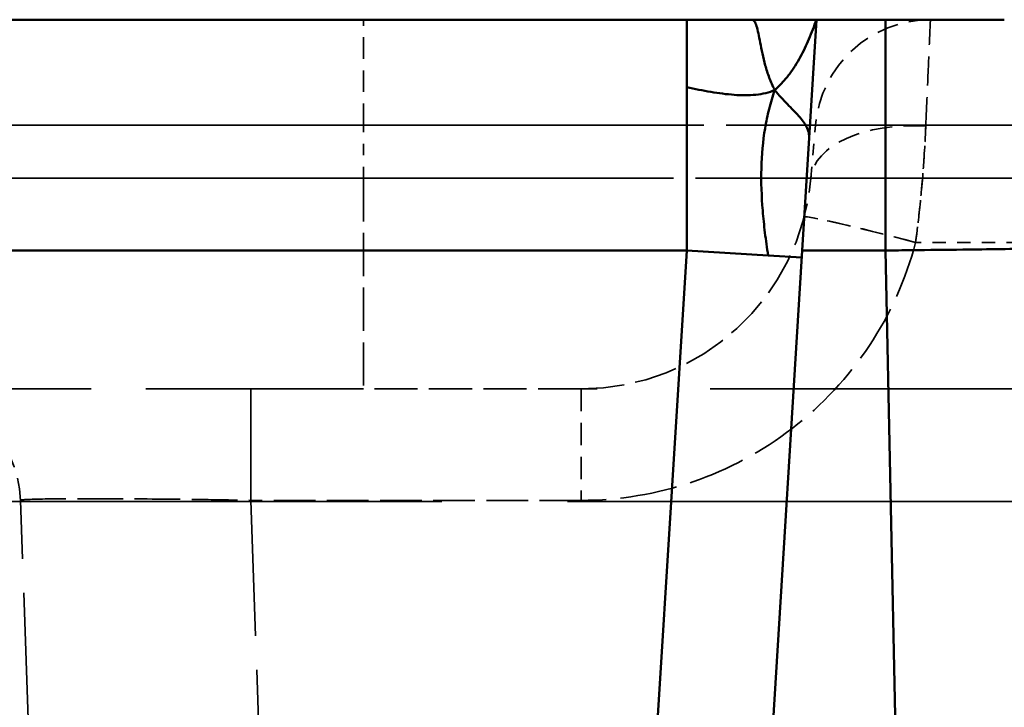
# Model space of a CAD drawing. Header units: millimetres. Extents: x 3367 to 6255, y 2001 to 4216.
# Tile 217 of 656: x 3671.12 to 3679.66, y 2703.73 to 2709.69. Entities that reach past the tile are written whole.
import ezdxf

# ---------------------------------------------------------------- set-up
doc = ezdxf.new("R2010")
doc.units = ezdxf.units.MM
doc.linetypes.add('DASHED', pattern=[0.2067, 0.1654, -0.0413])
for name, color, linetype, lineweight in [('Sichtbare Kanten(DIN)', 7, 'Continuous', 50), ('Sichtbare tangentiale Kanten(DIN)', 7, 'Continuous', 50), ('Verdeckte Kanten(DIN)', 7, 'DASHED', 35), ('Verdeckte tangentiale Kanten(DIN)', 7, 'DASHED', 35)]:
    doc.layers.add(name, color=color, linetype=linetype, lineweight=lineweight)

msp = doc.modelspace()

# ---------------------------------------------------------------- linework, layer by layer
at = {"layer": 'Sichtbare Kanten(DIN)'}
for p, q in [((3676.90479, 2709.68855), (3666.28961, 2709.68855)), ((3676.90479, 2709.68855), (3677.46765, 2709.68855)), ((3677.46765, 2709.68855), (3678.03051, 2709.68855)), ((3677.90671, 2707.68855), (3678.03051, 2709.68855)), ((3678.62853, 2709.68855), (3678.03051, 2709.68855)), ((3676.58765, 2686.37963), (3677.90671, 2707.68855))]:
    msp.add_line(p, q, dxfattribs=at)
for points, knots in [([(3679.65931, 2709.68855), (3679.65919, 2709.68855), (3679.65903, 2709.68855), (3679.65837, 2709.68855), (3679.65768, 2709.68855), (3679.65645, 2709.68855), (3679.6548, 2709.68855), (3679.6515, 2709.68855), (3679.64656, 2709.68855), (3679.63996, 2709.68855), (3679.62677, 2709.68855), (3679.60694, 2709.68855), (3679.58082, 2709.68855), (3679.53954, 2709.68855), (3679.48257, 2709.68855), (3679.41293, 2709.68855), (3679.39459, 2709.68855), (3679.37535, 2709.68855), (3679.35525, 2709.68855), (3679.25887, 2709.68855), (3679.14234, 2709.68855), (3679.01759, 2709.68855), (3678.95505, 2709.68855), (3678.89047, 2709.68855), (3678.82515, 2709.68855), (3678.79248, 2709.68855), (3678.75962, 2709.68855), (3678.72678, 2709.68855), (3678.71036, 2709.68855), (3678.69394, 2709.68855), (3678.67756, 2709.68855), (3678.66119, 2709.68855), (3678.64485, 2709.68855), (3678.62853, 2709.68855)], [0.0026956, 0.0026956, 0.0026956, 0.0026956, 0.0504516, 0.0504516, 0.0504516, 0.1009063, 0.1009063, 0.1009063, 0.2018123, 0.2018123, 0.2018123, 0.4035541, 0.4035541, 0.4035541, 0.7224106, 0.7224106, 0.7224106, 0.8063747, 0.8063747, 0.8063747, 1.2090213, 1.2090213, 1.2090213, 1.4108949, 1.4108949, 1.4108949, 1.5118685, 1.5118685, 1.5118685, 1.5623488, 1.5623488, 1.5623488, 1.6128194, 1.6128194, 1.6128194, 1.6128194]), ([(3677.7774, 2708.95646), (3677.75964, 2708.97473), (3677.74157, 2708.99372), (3677.7232, 2709.01406), (3677.70502, 2709.0342), (3677.68654, 2709.05569), (3677.66845, 2709.07849)], [0.74875332, 0.74875332, 0.74875332, 0.74875332, 0.87500568, 0.87500568, 0.87500568, 1, 1, 1, 1]), ([(3677.96669, 2708.65766), (3677.96782, 2708.6759), (3677.96628, 2708.69356), (3677.96243, 2708.71051), (3677.95857, 2708.72754), (3677.95238, 2708.74386), (3677.94429, 2708.75984), (3677.92803, 2708.79197), (3677.90415, 2708.82272), (3677.87527, 2708.85484), (3677.84646, 2708.8869), (3677.81256, 2708.92028), (3677.7774, 2708.95646)], [0, 0, 0, 0, 0.12391797, 0.12391797, 0.12391797, 0.24842204, 0.24842204, 0.24842204, 0.49883042, 0.49883042, 0.49883042, 0.74875332, 0.74875332, 0.74875332, 0.74875332])]:
    msp.add_open_spline(points, degree=3, knots=knots, dxfattribs=at)
at = {"layer": 'Sichtbare tangentiale Kanten(DIN)'}
for p, q in [((3676.90479, 2709.68855), (3676.90479, 2709.10277)), ((3678.62853, 2709.68855), (3678.62853, 2707.68855)), ((3676.90479, 2709.10277), (3676.90479, 2707.68855)), ((3666.28961, 2707.68855), (3676.90479, 2707.68855)), ((3676.90479, 2707.68855), (3675.91436, 2691.68855)), ((3677.61055, 2707.64486), (3676.90479, 2707.68855)), ((3677.90288, 2707.62677), (3677.61055, 2707.64486)), ((3677.90671, 2707.68855), (3678.62853, 2707.68855)), ((3678.62853, 2707.68855), (3690.21988, 2156.30204))]:
    msp.add_line(p, q, dxfattribs=at)
msp.add_ellipse((3678.89029, 2707.7234), major_axis=(-0.96701, 0.25508), ratio=0.033748, start_param=6.2369114, end_param=6.236967, dxfattribs=at)
for points, knots in [([(3677.66845, 2709.07849), (3677.65021, 2709.11368), (3677.63449, 2709.14985), (3677.62098, 2709.18563), (3677.60733, 2709.22182), (3677.59594, 2709.25764), (3677.58613, 2709.29273), (3677.56647, 2709.36299), (3677.55309, 2709.43032), (3677.54179, 2709.48922), (3677.53065, 2709.54734), (3677.52163, 2709.59739), (3677.51059, 2709.63287), (3677.50513, 2709.65042), (3677.49916, 2709.66436), (3677.49214, 2709.6739), (3677.48512, 2709.68343), (3677.47704, 2709.68855), (3677.46765, 2709.68855)], [0, 0, 0, 0, 0.1248357, 0.1248357, 0.1248357, 0.251088, 0.251088, 0.251088, 0.5039107, 0.5039107, 0.5039107, 0.7533398, 0.7533398, 0.7533398, 0.8767022, 0.8767022, 0.8767022, 1, 1, 1, 1]), ([(3678.03051, 2709.68855), (3678.01956, 2709.66003), (3678.00857, 2709.63144), (3677.99762, 2709.60354), (3677.98658, 2709.57547), (3677.97558, 2709.5481), (3677.96425, 2709.52119), (3677.94145, 2709.46705), (3677.91738, 2709.41476), (3677.88996, 2709.36414), (3677.8625, 2709.31344), (3677.8317, 2709.26441), (3677.79544, 2709.21678), (3677.77739, 2709.19307), (3677.75798, 2709.16972), (3677.73676, 2709.14654), (3677.7157, 2709.12353), (3677.69284, 2709.10068), (3677.66845, 2709.07849)], [0, 0, 0, 0, 0.1238382, 0.1238382, 0.1238382, 0.2485127, 0.2485127, 0.2485127, 0.4994172, 0.4994172, 0.4994172, 0.750712, 0.750712, 0.750712, 0.875791, 0.875791, 0.875791, 1, 1, 1, 1]), ([(3677.66845, 2709.07849), (3677.64368, 2709.06807), (3677.61745, 2709.05962), (3677.58959, 2709.05298), (3677.56233, 2709.0465), (3677.53353, 2709.04176), (3677.50397, 2709.03869), (3677.44384, 2709.03244), (3677.38063, 2709.033), (3677.3165, 2709.0376), (3677.25022, 2709.04237), (3677.18286, 2709.05153), (3677.11409, 2709.06304), (3677.07953, 2709.06882), (3677.0446, 2709.0752), (3677.0098, 2709.08188), (3676.97507, 2709.08854), (3676.94051, 2709.09549), (3676.90479, 2709.10277)], [0, 0, 0, 0, 0.1236117, 0.1236117, 0.1236117, 0.2445008, 0.2445008, 0.2445008, 0.4904473, 0.4904473, 0.4904473, 0.7446721, 0.7446721, 0.7446721, 0.8724648, 0.8724648, 0.8724648, 1, 1, 1, 1]), ([(3677.61055, 2707.64486), (3677.60029, 2707.71188), (3677.59113, 2707.77783), (3677.58327, 2707.84258), (3677.57538, 2707.90754), (3677.56879, 2707.97129), (3677.56367, 2708.03405), (3677.55341, 2708.1597), (3677.54897, 2708.28134), (3677.55188, 2708.40015), (3677.55478, 2708.51837), (3677.56492, 2708.63381), (3677.5839, 2708.74702), (3677.59334, 2708.80334), (3677.60499, 2708.85909), (3677.61906, 2708.91444), (3677.63313, 2708.96974), (3677.64962, 2709.02466), (3677.66845, 2709.07849)], [0, 0, 0, 0, 0.1250252, 0.1250252, 0.1250252, 0.250448, 0.250448, 0.250448, 0.5015989, 0.5015989, 0.5015989, 0.7514941, 0.7514941, 0.7514941, 0.8758044, 0.8758044, 0.8758044, 1, 1, 1, 1]), ([(3678.62853, 2707.68855), (3678.70371, 2707.68933), (3678.92924, 2707.69177), (3679.37832, 2707.69717), (3679.95072, 2707.70525), (3680.52855, 2707.71497), (3681.0125, 2707.72496), (3681.37689, 2707.73484), (3681.57906, 2707.74292), (3681.64849, 2707.74831), (3681.65797, 2707.75077), (3681.65831, 2707.75156)], [0, 0, 0, 0, 0.04762298, 0.14286893, 0.28572194, 0.42858688, 0.57144953, 0.71430686, 0.85714807, 0.95238269, 0.999993, 0.999993, 0.999993, 0.999993])]:
    msp.add_open_spline(points, degree=3, knots=knots, dxfattribs=at)
msp.add_open_spline([(3677.93561, 2708.77574), (3677.93561, 2708.77574), (3677.93562, 2708.77574), (3677.93562, 2708.77574)], degree=3, dxfattribs=at)
at = {"layer": 'Verdeckte Kanten(DIN)', "ltscale": 0.352825}
msp.add_line((3677.9818, 2708.31424), (3678.02218, 2708.77571), dxfattribs=at)
at = {"layer": 'Verdeckte Kanten(DIN)', "ltscale": 11.42808}
msp.add_line((3674.10204, 2706.48855), (3659.10204, 2706.48855), dxfattribs=at)
at = {"layer": 'Verdeckte Kanten(DIN)', "ltscale": 7.107542}
msp.add_line((3671.45056, 2696.20571), (3671.12518, 2705.52345), dxfattribs=at)
at = {"layer": 'Verdeckte Kanten(DIN)', "ltscale": 1.13017}
msp.add_arc((3679.01837, 2708.68855), 1, 90, 175, dxfattribs=at)
at = {"layer": 'Verdeckte Kanten(DIN)', "ltscale": 2.260439}
msp.add_arc((3675.98941, 2708.48855), 2, 270, 355, dxfattribs=at)
at = {"layer": 'Verdeckte Kanten(DIN)', "ltscale": 1.170062}
msp.add_arc((3670.12579, 2705.48855), 1, 2, 90, dxfattribs=at)
at = {"layer": 'Verdeckte Kanten(DIN)', "ltscale": 2.258399}
msp.add_open_spline([(3675.98941, 2706.48855), (3675.98941, 2706.48855), (3675.98941, 2706.48855), (3675.98914, 2706.48855), (3675.98888, 2706.48855), (3675.98837, 2706.48855), (3675.98766, 2706.48855), (3675.98624, 2706.48855), (3675.98406, 2706.48855), (3675.98108, 2706.48855), (3675.97511, 2706.48855), (3675.96597, 2706.48855), (3675.95382, 2706.48855), (3675.92951, 2706.48855), (3675.89314, 2706.48855), (3675.84569, 2706.48855), (3675.75102, 2706.48855), (3675.61224, 2706.48855), (3675.43715, 2706.48855), (3675.41787, 2706.48855), (3675.39814, 2706.48855), (3675.37801, 2706.48855), (3675.21533, 2706.48855), (3675.0247, 2706.48855), (3674.82059, 2706.48855), (3674.70564, 2706.48855), (3674.58647, 2706.48855), (3674.46577, 2706.48855), (3674.40541, 2706.48855), (3674.34466, 2706.48855), (3674.2839, 2706.48855), (3674.25352, 2706.48855), (3674.22314, 2706.48855), (3674.19282, 2706.48855), (3674.16251, 2706.48855), (3674.13225, 2706.48855), (3674.10204, 2706.48855)], degree=3, knots=[0, 0, 0, 0, 0.0463149, 0.0463149, 0.0463149, 0.092637, 0.092637, 0.092637, 0.1853009, 0.1853009, 0.1853009, 0.3706953, 0.3706953, 0.3706953, 0.7414869, 0.7414869, 0.7414869, 1.4811537, 1.4811537, 1.4811537, 1.562615, 1.562615, 1.562615, 2.2208158, 2.2208158, 2.2208158, 2.591495, 2.591495, 2.591495, 2.7768968, 2.7768968, 2.7768968, 2.8695896, 2.8695896, 2.8695896, 2.962266, 2.962266, 2.962266, 2.962266], dxfattribs=at)
at = {"layer": 'Verdeckte Kanten(DIN)', "ltscale": 23.720201}
msp.add_open_spline([(3730.06028, 2706.48855), (3728.27951, 2706.48855), (3726.49764, 2706.48855), (3724.72528, 2706.48855), (3722.95245, 2706.48855), (3721.18915, 2706.48855), (3719.4433, 2706.48855), (3717.86157, 2706.48855), (3716.29416, 2706.48855), (3714.74891, 2706.48855), (3712.88409, 2706.48855), (3711.04974, 2706.48855), (3709.25811, 2706.48855), (3707.61934, 2706.48855), (3706.01631, 2706.48855), (3704.45514, 2706.48855), (3704.12106, 2706.48855), (3703.78889, 2706.48855), (3703.4587, 2706.48855), (3702.24618, 2706.48855), (3701.06096, 2706.48855), (3699.90607, 2706.48855), (3697.65045, 2706.48855), (3695.51047, 2706.48855), (3693.5099, 2706.48855), (3692.9043, 2706.48855), (3692.31143, 2706.48855), (3691.73193, 2706.48855), (3689.23801, 2706.48855), (3686.99185, 2706.48855), (3685.04063, 2706.48855), (3684.7689, 2706.48855), (3684.50289, 2706.48855), (3684.24266, 2706.48855), (3683.56858, 2706.48855), (3682.93335, 2706.48855), (3682.33818, 2706.48855), (3681.51318, 2706.48855), (3680.76515, 2706.48855), (3680.09546, 2706.48855), (3679.67627, 2706.48855), (3679.28776, 2706.48855), (3678.93065, 2706.48855), (3678.14709, 2706.48855), (3677.51358, 2706.48855), (3677.03839, 2706.48855), (3676.69236, 2706.48855), (3676.43026, 2706.48855), (3676.25447, 2706.48855), (3676.16657, 2706.48855), (3676.10025, 2706.48855), (3676.05603, 2706.48855), (3676.01181, 2706.48855), (3675.9897, 2706.48855), (3675.98941, 2706.48855)], degree=3, knots=[0, 0, 0, 0, 5.3617913, 5.3617913, 5.3617913, 10.7250291, 10.7250291, 10.7250291, 15.5840745, 15.5840745, 15.5840745, 21.4480114, 21.4480114, 21.4480114, 26.8116113, 26.8116113, 26.8116113, 27.9594227, 27.9594227, 27.9594227, 32.1744153, 32.1744153, 32.1744153, 40.4066775, 40.4066775, 40.4066775, 42.8986841, 42.8986841, 42.8986841, 53.6233631, 53.6233631, 53.6233631, 55.1169145, 55.1169145, 55.1169145, 58.9857711, 58.9857711, 58.9857711, 64.3486249, 64.3486249, 64.3486249, 67.7055145, 67.7055145, 67.7055145, 75.0709028, 75.0709028, 75.0709028, 80.4341519, 80.4341519, 80.4341519, 83.1157842, 83.1157842, 83.1157842, 85.7974489, 85.7974489, 85.7974489, 85.7974489], dxfattribs=at)
at = {"layer": 'Verdeckte tangentiale Kanten(DIN)', "ltscale": 1.13017}
msp.add_line((3674.10204, 2708.77571), (3674.10204, 2709.68855), dxfattribs=at)
at = {"layer": 'Verdeckte tangentiale Kanten(DIN)', "ltscale": 11.42808}
for p, q in [((3674.10204, 2708.77571), (3659.10204, 2708.77571)), ((3659.10204, 2708.31424), (3674.10204, 2708.31424))]:
    msp.add_line(p, q, dxfattribs=at)
at = {"layer": 'Verdeckte tangentiale Kanten(DIN)', "ltscale": 0.352825}
msp.add_line((3674.10204, 2708.31424), (3674.10204, 2708.77571), dxfattribs=at)
at = {"layer": 'Verdeckte tangentiale Kanten(DIN)', "ltscale": 2.260439}
msp.add_line((3674.10204, 2708.31424), (3674.10204, 2706.48855), dxfattribs=at)
at = {"layer": 'Verdeckte tangentiale Kanten(DIN)', "ltscale": 0.687422}
msp.add_line((3679.79261, 2707.75835), (3678.89021, 2707.75835), dxfattribs=at)
at = {"layer": 'Verdeckte tangentiale Kanten(DIN)', "ltscale": 1.170062}
for p, q in [((3673.12396, 2706.48855), (3673.12396, 2705.52345)), ((3675.98941, 2706.48855), (3675.98941, 2705.52345))]:
    msp.add_line(p, q, dxfattribs=at)
at = {"layer": 'Verdeckte tangentiale Kanten(DIN)', "ltscale": 26.421982}
msp.add_line((3729.39431, 2705.51424), (3651.96724, 2705.51424), dxfattribs=at)
at = {"layer": 'Verdeckte tangentiale Kanten(DIN)', "ltscale": 7.107542}
msp.add_line((3673.12396, 2705.52345), (3673.44935, 2696.20571), dxfattribs=at)
at = {"layer": 'Verdeckte tangentiale Kanten(DIN)', "ltscale": 2.183024}
msp.add_line((3675.98941, 2705.52345), (3673.12396, 2705.52345), dxfattribs=at)
at = {"layer": 'Verdeckte tangentiale Kanten(DIN)', "ltscale": 1.160883}
msp.add_ellipse((3678.978, 2708.22708), major_axis=(-0.99619, 0.08716), ratio=0.5370754, start_param=4.7593425, end_param=6.2831853, dxfattribs=at)
msp.add_ellipse((3678.978, 2708.22708), major_axis=(-0.99619, 0.08716), ratio=0.5370754, start_param=4.7593425, end_param=6.2831853, dxfattribs=at)
at = {"layer": 'Verdeckte tangentiale Kanten(DIN)', "ltscale": 1.189875}
msp.add_ellipse((3678.89021, 2707.72345), major_axis=(-0.96693, 0.25503), ratio=0.0337468, start_param=4.7212896, end_param=6.2831853, dxfattribs=at)
at = {"layer": 'Verdeckte tangentiale Kanten(DIN)', "ltscale": 1.154619}
msp.add_ellipse((3678.89021, 2707.72345), major_axis=(-0.96693, 0.25503), ratio=0.0337468, start_param=4.7212896, end_param=6.2369105, dxfattribs=at)
at = {"layer": 'Verdeckte tangentiale Kanten(DIN)', "ltscale": 0.035113}
msp.add_ellipse((3678.89021, 2707.72345), major_axis=(-0.96693, 0.25503), ratio=0.0337468, start_param=6.2369661, end_param=6.2831853, dxfattribs=at)
at = {"layer": 'Verdeckte tangentiale Kanten(DIN)', "ltscale": 1.170061}
msp.add_ellipse((3673.12395, 2705.48855), major_axis=(0, 1), ratio=0.00001, start_param=4.7472901, end_param=6.2831741, dxfattribs=at)
at = {"layer": 'Verdeckte tangentiale Kanten(DIN)', "ltscale": 1.527232}
msp.add_open_spline([(3678.978, 2708.76562), (3678.9862, 2708.95326), (3679.00085, 2709.28806), (3679.01509, 2709.61347), (3679.01837, 2709.68855), (3679.01837, 2709.68855)], degree=3, dxfattribs=at)
at = {"layer": 'Verdeckte tangentiale Kanten(DIN)', "ltscale": 20.178045}
msp.add_open_spline([(3665.25875, 2708.77571), (3665.33085, 2708.77571), (3665.40331, 2708.77571), (3665.47613, 2708.77571), (3666.15979, 2708.77571), (3666.87505, 2708.77571), (3667.62097, 2708.77572), (3668.31219, 2708.77572), (3669.02972, 2708.77572), (3669.77261, 2708.77572), (3670.47393, 2708.77572), (3671.1979, 2708.77572), (3671.94369, 2708.77572), (3672.84037, 2708.77571), (3673.76857, 2708.77571), (3674.72698, 2708.77571), (3675.41012, 2708.77571), (3676.10852, 2708.77572), (3676.82172, 2708.77573), (3677.18912, 2708.77573), (3677.56045, 2708.77574), (3677.93561, 2708.77574)], degree=3, knots=[40.2090211, 40.2090211, 40.2090211, 40.2090211, 40.6504377, 40.6504377, 40.6504377, 44.7945049, 44.7945049, 44.7945049, 48.6347427, 48.6347427, 48.6347427, 52.2601252, 52.2601252, 52.2601252, 56.6190478, 56.6190478, 56.6190478, 59.7260811, 59.7260811, 59.7260811, 61.3266825, 61.3266825, 61.3266825, 61.3266825], dxfattribs=at)
at = {"layer": 'Verdeckte tangentiale Kanten(DIN)', "ltscale": 4.691179}
msp.add_open_spline([(3678.02218, 2708.77571), (3678.02218, 2708.77571), (3677.79542, 2708.77571), (3676.86363, 2708.77571), (3675.55749, 2708.77571), (3674.58706, 2708.77571), (3674.10204, 2708.77571)], degree=3, knots=[0, 0, 0, 0, 1.6222098, 3.2444196, 4.7002865, 6.1561534, 6.1561534, 6.1561534, 6.1561534], dxfattribs=at)
at = {"layer": 'Verdeckte tangentiale Kanten(DIN)', "ltscale": 3.771788}
msp.add_open_spline([(3677.93562, 2708.77574), (3679.04367, 2708.77576), (3680.18515, 2708.77578), (3681.3577, 2708.77578), (3681.42857, 2708.77578), (3681.49955, 2708.77578), (3681.57065, 2708.77578)], degree=3, knots=[61.3266961, 61.3266961, 61.3266961, 61.3266961, 66.0541073, 66.0541073, 66.0541073, 66.3398441, 66.3398441, 66.3398441, 66.3398441], dxfattribs=at)
at = {"layer": 'Verdeckte tangentiale Kanten(DIN)', "ltscale": 26.661957}
msp.add_open_spline([(3730.11664, 2708.77571), (3726.20704, 2708.77571), (3720.3716, 2708.77571), (3712.90115, 2708.77571), (3708.0884, 2708.77571), (3704.03492, 2708.77571), (3699.57134, 2708.77571), (3694.12689, 2708.77571), (3689.33021, 2708.77571), (3685.91857, 2708.77571), (3683.42561, 2708.77571), (3681.17954, 2708.77571), (3679.38213, 2708.77571), (3678.27696, 2708.77571), (3678.02218, 2708.77571), (3678.02218, 2708.77571)], degree=3, knots=[0, 0, 0, 0, 11.5046845, 17.2570268, 23.009369, 26.9232894, 30.8372098, 38.6650505, 47.6279961, 52.1094689, 56.5909417, 62.7241644, 68.8573871, 74.9906098, 81.1238324, 81.1238324, 81.1238324, 81.1238324], dxfattribs=at)
at = {"layer": 'Verdeckte tangentiale Kanten(DIN)', "ltscale": 0.816308}
msp.add_open_spline([(3678.89021, 2707.75835), (3678.91578, 2707.95226), (3678.95259, 2708.30462), (3678.9721, 2708.63092), (3678.978, 2708.76562)], degree=3, knots=[0, 0, 0, 0, 0.5956907, 1.0715541, 1.0715541, 1.0715541, 1.0715541], dxfattribs=at)
at = {"layer": 'Verdeckte tangentiale Kanten(DIN)', "ltscale": 0.816313}
msp.add_open_spline([(3678.978, 2708.76562), (3678.97366, 2708.66658), (3678.96783, 2708.56206), (3678.95998, 2708.45157), (3678.95214, 2708.34108), (3678.94228, 2708.22447), (3678.93064, 2708.1079), (3678.919, 2707.99134), (3678.90558, 2707.87489), (3678.89021, 2707.75835)], degree=3, knots=[0, 0, 0, 0, 0.3333333, 0.3333333, 0.3333333, 0.6666667, 0.6666667, 0.6666667, 1, 1, 1, 1], dxfattribs=at)
at = {"layer": 'Verdeckte tangentiale Kanten(DIN)', "ltscale": 25.823383}
msp.add_open_spline([(3729.48455, 2708.31424), (3725.30671, 2708.31424), (3721.13535, 2708.31424), (3717.03208, 2708.31424), (3716.31333, 2708.31424), (3715.59659, 2708.31424), (3714.88232, 2708.31424), (3713.55773, 2708.31424), (3712.24162, 2708.31424), (3710.93552, 2708.31424), (3709.87899, 2708.31424), (3708.82916, 2708.31424), (3707.78674, 2708.31424), (3706.84559, 2708.31423), (3705.91047, 2708.31423), (3704.98207, 2708.31423), (3703.61098, 2708.31422), (3702.25457, 2708.31423), (3700.91485, 2708.31423), (3699.415, 2708.31423), (3697.93607, 2708.31424), (3696.48119, 2708.31424), (3693.72676, 2708.31424), (3691.05797, 2708.31424), (3688.4958, 2708.31424), (3688.35663, 2708.31424), (3688.21777, 2708.31424), (3688.07923, 2708.31424), (3685.66726, 2708.31424), (3683.35176, 2708.31424), (3681.14768, 2708.31424), (3679.66342, 2708.31424), (3678.22954, 2708.31423), (3676.85096, 2708.31423), (3676.0648, 2708.31423), (3675.29662, 2708.31423), (3674.54706, 2708.31423), (3673.66344, 2708.31423), (3672.80583, 2708.31423), (3671.97527, 2708.31423), (3671.16418, 2708.31424), (3670.37889, 2708.31424), (3669.62049, 2708.31424), (3668.94358, 2708.31424), (3668.28803, 2708.31424), (3667.6546, 2708.31424), (3666.85163, 2708.31423), (3666.08419, 2708.31423), (3665.35351, 2708.31423), (3664.86197, 2708.31423), (3664.38707, 2708.31424), (3663.92918, 2708.31424), (3663.16944, 2708.31424), (3662.45652, 2708.31424), (3661.79188, 2708.31424), (3661.46047, 2708.31424), (3661.14107, 2708.31424), (3660.83385, 2708.31424), (3660.20524, 2708.31424), (3659.6276, 2708.31423), (3659.10199, 2708.31424)], degree=3, knots=[0, 0, 0, 0, 12.2086481, 12.2086481, 12.2086481, 14.3471776, 14.3471776, 14.3471776, 18.3129722, 18.3129722, 18.3129722, 21.52097, 21.52097, 21.52097, 24.4172962, 24.4172962, 24.4172962, 28.6946871, 28.6946871, 28.6946871, 33.4833463, 33.4833463, 33.4833463, 42.5493963, 42.5493963, 42.5493963, 43.0418516, 43.0418516, 43.0418516, 51.6154463, 51.6154463, 51.6154463, 57.3890128, 57.3890128, 57.3890128, 60.6814964, 60.6814964, 60.6814964, 64.5628604, 64.5628604, 64.5628604, 68.3532779, 68.3532779, 68.3532779, 71.7363948, 71.7363948, 71.7363948, 76.0250595, 76.0250595, 76.0250595, 78.9100496, 78.9100496, 78.9100496, 83.6968411, 83.6968411, 83.6968411, 86.0837337, 86.0837337, 86.0837337, 90.9676853, 90.9676853, 90.9676853, 90.9676853], dxfattribs=at)
at = {"layer": 'Verdeckte tangentiale Kanten(DIN)', "ltscale": 4.642864}
msp.add_open_spline([(3674.10204, 2708.31424), (3674.58157, 2708.31424), (3675.54102, 2708.31424), (3676.8337, 2708.31424), (3677.75696, 2708.31424), (3677.9818, 2708.31424), (3677.9818, 2708.31424)], degree=3, knots=[0, 0, 0, 0, 1.4393923, 2.8787846, 4.4857682, 6.0927517, 6.0927517, 6.0927517, 6.0927517], dxfattribs=at)
at = {"layer": 'Verdeckte tangentiale Kanten(DIN)', "ltscale": 26.682047}
msp.add_open_spline([(3677.9818, 2708.31424), (3677.9818, 2708.31424), (3678.28925, 2708.31424), (3679.62469, 2708.31424), (3681.79643, 2708.31424), (3684.95251, 2708.31424), (3689.245, 2708.31424), (3694.48271, 2708.31424), (3699.27533, 2708.31424), (3703.14932, 2708.31424), (3706.97319, 2708.31424), (3711.82174, 2708.31424), (3719.74713, 2708.31424), (3725.96277, 2708.31424), (3730.11552, 2708.31424)], degree=3, knots=[0, 0, 0, 0, 7.1408084, 14.2816168, 21.4224252, 28.5632336, 36.9770025, 45.3907713, 52.6457826, 56.2732882, 59.9007939, 66.3749576, 72.8491214, 85.7974489, 85.7974489, 85.7974489, 85.7974489], dxfattribs=at)
at = {"layer": 'Verdeckte tangentiale Kanten(DIN)', "ltscale": 3.001268}
msp.add_open_spline([(3678.89021, 2707.75835), (3678.80648, 2707.44103), (3678.66992, 2707.13736), (3678.48854, 2706.86411), (3678.30711, 2706.59078), (3678.08021, 2706.34757), (3677.82016, 2706.14722), (3677.56012, 2705.94688), (3677.26708, 2705.7895), (3676.95652, 2705.68378), (3676.64604, 2705.57808), (3676.3176, 2705.52351), (3675.98941, 2705.52345)], degree=3, knots=[-3.938802, -3.938802, -3.938802, -3.938802, -2.9542469, -2.9542469, -2.9542469, -1.9693937, -1.9693937, -1.9693937, -0.9845649, -0.9845649, -0.9845649, 0, 0, 0, 0], dxfattribs=at)
at = {"layer": 'Verdeckte tangentiale Kanten(DIN)', "ltscale": 2.392389}
msp.add_open_spline([(3671.12518, 2705.52345), (3671.125, 2705.52797), (3671.17625, 2705.53163), (3671.27715, 2705.53412), (3671.37756, 2705.5366), (3671.52604, 2705.53787), (3671.71027, 2705.53787), (3671.8945, 2705.53787), (3672.11561, 2705.5366), (3672.35849, 2705.53412), (3672.49432, 2705.53274), (3672.63657, 2705.53097), (3672.77987, 2705.52892), (3672.89402, 2705.52728), (3673.00898, 2705.52545), (3673.12396, 2705.52345)], degree=3, knots=[0, 0, 0, 0, 0.250592, 0.250592, 0.250592, 0.4999988, 0.4999988, 0.4999988, 0.7494057, 0.7494057, 0.7494057, 0.8888858, 0.8888858, 0.8888858, 1, 1, 1, 1], dxfattribs=at)
at = {"layer": 'Verdeckte tangentiale Kanten(DIN)', "ltscale": 2.392409}
msp.add_open_spline([(3671.12518, 2705.52345), (3671.125, 2705.52797), (3671.17625, 2705.53163), (3671.27715, 2705.53412), (3671.37756, 2705.5366), (3671.52605, 2705.53787), (3671.71027, 2705.53787), (3671.8945, 2705.53787), (3672.11561, 2705.5366), (3672.3585, 2705.53412), (3672.60253, 2705.53163), (3672.86465, 2705.52797), (3673.12396, 2705.52345)], degree=3, knots=[0, 0, 0, 0, 0.2505926, 0.2505926, 0.2505926, 0.5, 0.5, 0.5, 0.7494074, 0.7494074, 0.7494074, 1, 1, 1, 1], dxfattribs=at)

doc.saveas('drawing.dxf')
